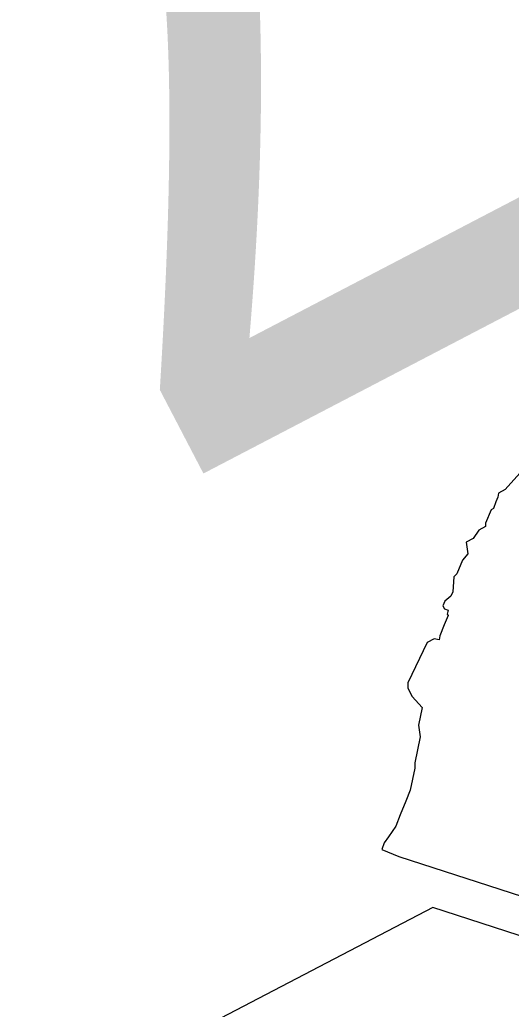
# Model space of a CAD drawing. Extents: x 2001876 to 2025694, y 804561 to 868938.
# Drawn here: x 2011037.53 to 2011049.84, y 824439.81 to 824464.58 of the extents above; entities that cross this region are included whole.
import ezdxf

# ---------------------------------------------------------------- set-up
doc = ezdxf.new("R2010")
doc.units = 0
doc.layers.add('TR SN EXTRUDED PANEL SIGNS- MOUNTED OVERHEAD', color=7, linetype='Continuous')

msp = doc.modelspace()

# ---------------------------------------------------------------- linework, layer by layer
at = {"layer": 'TR SN EXTRUDED PANEL SIGNS- MOUNTED OVERHEAD'}
for p, q in [((2011050.056, 824453.233), (2011049.69, 824452.818)), ((2011049.69, 824452.818), (2011049.519, 824452.729)), ((2011049.5, 824452.632), (2011049.453, 824452.512)), ((2011049.519, 824452.729), (2011049.5, 824452.632)), ((2011049.334, 824452.316), (2011049.189, 824451.977)), ((2011049.391, 824452.346), (2011049.334, 824452.316)), ((2011049.453, 824452.512), (2011049.391, 824452.346)), ((2011049.023, 824451.804), (2011048.88, 824451.595)), ((2011049.193, 824451.893), (2011049.023, 824451.804)), ((2011049.189, 824451.977), (2011049.193, 824451.893)), ((2011048.88, 824451.595), (2011048.708, 824451.505)), ((2011048.708, 824451.505), (2011048.751, 824451.212)), ((2011048.618, 824451.053), (2011048.471, 824450.708)), ((2011048.751, 824451.212), (2011048.618, 824451.053)), ((2011048.402, 824450.632), (2011048.377, 824450.261)), ((2011048.471, 824450.708), (2011048.402, 824450.632)), ((2011048.328, 824450.149), (2011048.176, 824450.022)), ((2011048.377, 824450.261), (2011048.328, 824450.149)), ((2011048.176, 824450.022), (2011048.126, 824449.909)), ((2011048.126, 824449.909), (2011048.164, 824449.837)), ((2011048.164, 824449.837), (2011048.259, 824449.797)), ((2011048.259, 824449.797), (2011048.236, 824449.698)), ((2011048.254, 824449.663), (2011048.158, 824449.434)), ((2011048.236, 824449.698), (2011048.254, 824449.663)), ((2011048.158, 824449.434), (2011048.048, 824449.155)), ((2011047.908, 824449.082), (2011047.734, 824448.991)), ((2011048.031, 824449.057), (2011047.908, 824449.082)), ((2011048.048, 824449.155), (2011048.031, 824449.057)), ((2011047.734, 824448.991), (2011047.25, 824447.979)), ((2011047.25, 824447.979), (2011047.248, 824447.846)), ((2011047.248, 824447.846), (2011047.357, 824447.637)), ((2011047.357, 824447.637), (2011047.608, 824447.365)), ((2011047.608, 824447.365), (2011047.515, 824446.916)), ((2011047.515, 824446.916), (2011047.558, 824446.628)), ((2011047.558, 824446.628), (2011047.424, 824445.979)), ((2011047.422, 824445.841), (2011047.307, 824445.294)), ((2011047.424, 824445.979), (2011047.422, 824445.841)), ((2011047.307, 824445.294), (2011047.2, 824445.015)), ((2011047.2, 824445.015), (2011047.053, 824444.672)), ((2011047.053, 824444.672), (2011046.946, 824444.393)), ((2011046.946, 824444.393), (2011046.761, 824444.12)), ((2011046.761, 824444.12), (2011046.656, 824443.975)), ((2011046.656, 824443.975), (2011046.597, 824443.81)), ((2011046.597, 824443.81), (2011047.018, 824443.627)), ((2011047.018, 824443.627), (2011051.241, 824442.265))]:
    msp.add_line(p, q, dxfattribs=at)
msp.add_lwpolyline([(2011085.839, 824462.17), (2011085.839, 824462.171), (2011062.843, 824450.162), (2011062.973, 824450.028), (2011063.846, 824450.254), (2011064.256, 824449.938), (2011064.664, 824449.978), (2011065.246, 824449.85), (2011065.938, 824449.04), (2011065.476, 824446.779), (2011063.644, 824444.795), (2011063.559, 824444.393), (2011057.849, 824441.676), (2011055.943, 824442.55), (2011052.502, 824440.832), (2011050.942, 824441.363), (2011047.871, 824442.353), (2011023.548, 824429.668)], dxfattribs=at)

# ---------------------------------------------------------------- texts
for s, height, p in [('REMOVE EXISTING BRIDGE MOUNT', 20, (2011438.688, 824490.598)), ('7', 22.8, (2011045.258, 824480.57))]:
    msp.add_text(s, height=height, rotation=207.5444, dxfattribs=at).set_placement(p)

doc.saveas('drawing.dxf')
